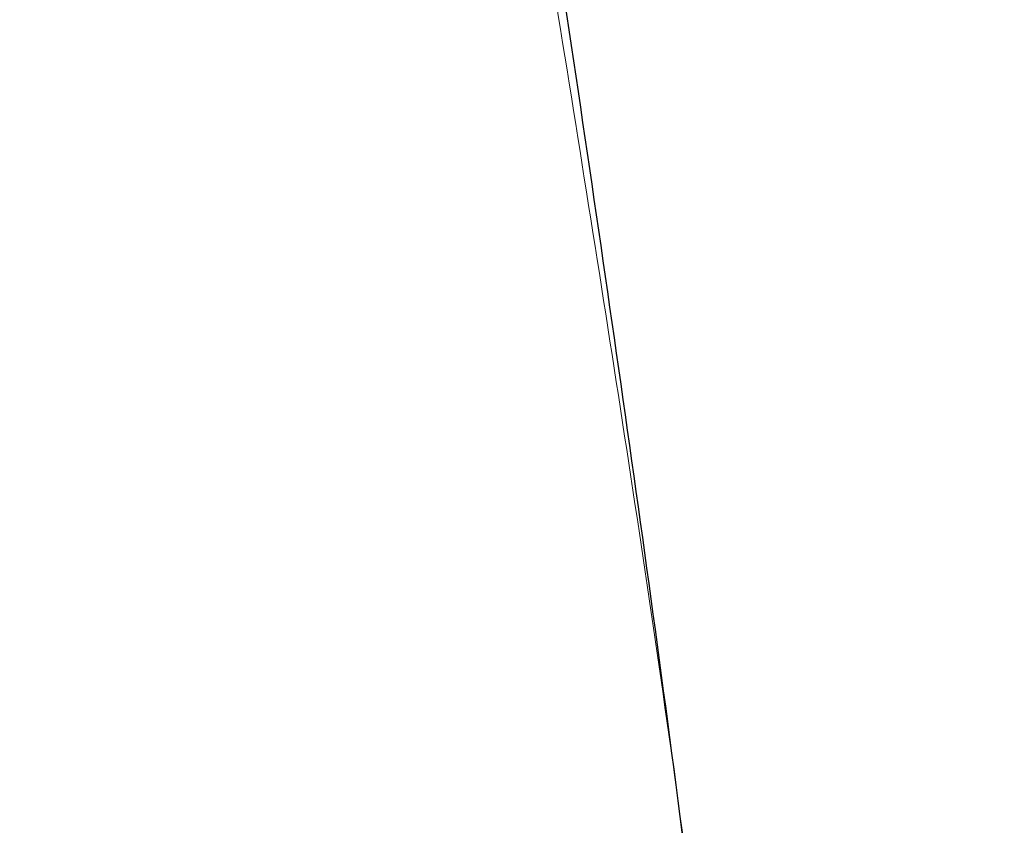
# Model space of a CAD drawing. Header units: millimetres. Extents: x 8 to 1329, y 12 to 1074.
# Tile 248 of 619: x 1251.003 to 1251.298, y 241.7 to 241.941. Entities that reach past the tile are written whole.
import ezdxf

# ---------------------------------------------------------------- set-up
doc = ezdxf.new("R2010")
doc.units = ezdxf.units.MM

msp = doc.modelspace()

# ---------------------------------------------------------------- linework, layer by layer
at = {"color": 7, "linetype": 'Continuous', "lineweight": 30}
for points, knots in [([(1251.59014, 240.73702), (1251.57834, 240.8088), (1251.54947, 240.98436), (1251.49338, 241.26299), (1251.42332, 241.57294), (1251.34408, 241.88219), (1251.25627, 242.19085), (1251.15901, 242.49883), (1251.07811, 242.73848), (1251.02673, 242.875), (1251.01374, 242.90949)], [0, 0, 0, 0, 0.098207, 0.240174, 0.382172, 0.524258, 0.666499, 0.808961, 0.951722, 1, 1, 1, 1]), ([(1249.35276, 233.85152), (1249.42082, 233.96267), (1249.55272, 234.17806), (1249.73184, 234.4934), (1249.89127, 234.7894), (1250.03173, 235.06588), (1250.15495, 235.3224), (1250.26238, 235.55863), (1250.35498, 235.77305), (1250.43426, 235.96569), (1250.50156, 236.13662), (1250.55849, 236.28722), (1250.60328, 236.41014), (1250.63787, 236.5079), (1250.66422, 236.58403), (1250.68727, 236.65196), (1250.71303, 236.7293), (1250.7418, 236.81775), (1250.77309, 236.9169), (1250.80402, 237.01784), (1250.83686, 237.1285), (1250.87332, 237.25619), (1250.91233, 237.39928), (1250.95305, 237.55687), (1250.99374, 237.72431), (1251.03331, 237.89887), (1251.07046, 238.07554), (1251.11638, 238.31253), (1251.16679, 238.61071), (1251.20574, 238.89718), (1251.2297, 239.1094), (1251.24299, 239.24212), (1251.25376, 239.3638), (1251.2627, 239.47856), (1251.2699, 239.58463), (1251.27548, 239.68024), (1251.27965, 239.76243), (1251.28323, 239.84399), (1251.28666, 239.93816), (1251.28979, 240.0535), (1251.29196, 240.19022), (1251.29237, 240.34831), (1251.29007, 240.52725), (1251.2842, 240.72), (1251.2744, 240.91989), (1251.25855, 241.15575), (1251.23418, 241.42505), (1251.19937, 241.72674), (1251.16922, 241.92728), (1251.15439, 242.02592)], [0, 0, 0, 0, 0.0427941, 0.0829323, 0.1204214, 0.1552582, 0.1874391, 0.2169604, 0.2438183, 0.2675531, 0.2887272, 0.3073423, 0.3233997, 0.3342224, 0.3434666, 0.3514927, 0.3592558, 0.3719446, 0.3840233, 0.3956719, 0.408971, 0.4245129, 0.4422974, 0.4611191, 0.4818406, 0.5031043, 0.5244615, 0.5459131, 0.589008, 0.632479, 0.6496388, 0.6658444, 0.6805358, 0.6937138, 0.707429, 0.7190002, 0.7284277, 0.737326, 0.7487593, 0.7628015, 0.7794528, 0.7987138, 0.8205856, 0.8448575, 0.8692791, 0.8932438, 0.9299724, 0.9655563, 1, 1, 1, 1])]:
    msp.add_open_spline(points, degree=3, knots=knots, dxfattribs=at)
at = {"color": 252, "linetype": 'Continuous', "lineweight": 0}
msp.add_open_spline([(1251.15969, 241.97091), (1251.17365, 241.88412), (1251.21585, 241.62169), (1251.25997, 241.16619), (1251.29012, 240.60499), (1251.28739, 240.02746), (1251.25481, 239.45021), (1251.19073, 238.87368), (1251.09525, 238.29849), (1250.96854, 237.72521), (1250.80542, 237.13542), (1250.60269, 236.52998), (1250.35701, 235.90989), (1250.07363, 235.295), (1249.75563, 234.68558), (1249.51368, 234.28498), (1249.39273, 234.08471)], degree=3, knots=[0, 0, 0, 0, 0.03266, 0.098765, 0.170887, 0.24298, 0.315067, 0.387172, 0.459279, 0.531374, 0.60348, 0.682775, 0.762078, 0.841405, 0.920715, 1, 1, 1, 1], dxfattribs=at)

doc.saveas('drawing.dxf')
